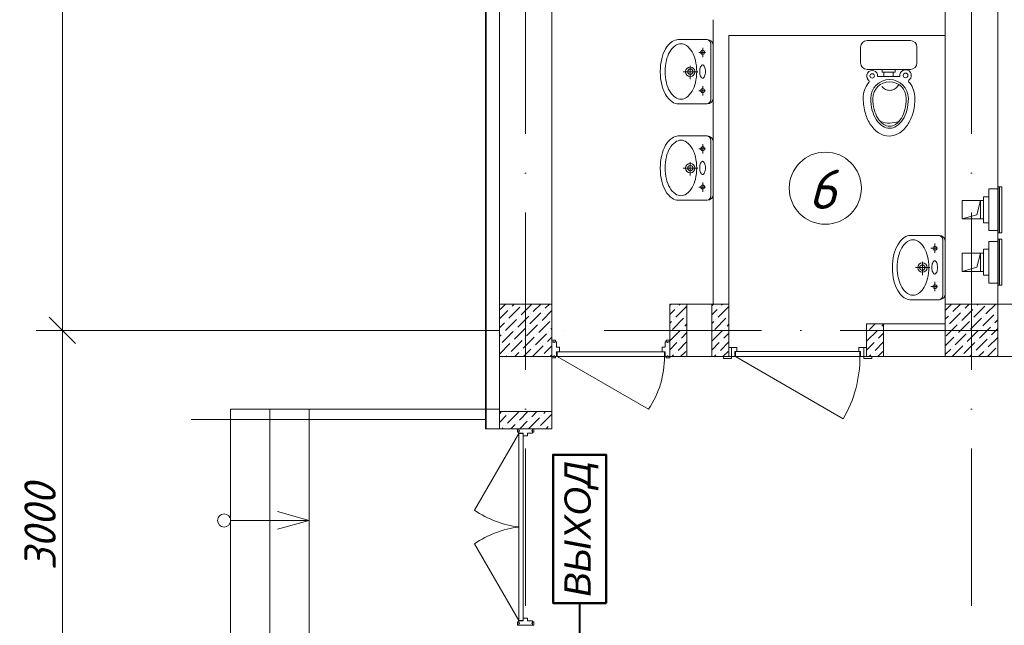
# Model space of a CAD drawing. Header units: millimetres. Extents: x 1114507 to 93926427, y 174473 to 817039.
# Tile 300 of 483: x 1792437 to 1799946, y 487051 to 491671. Entities that reach past the tile are written whole.
import ezdxf

# ---------------------------------------------------------------- set-up
doc = ezdxf.new("R2010")
doc.units = ezdxf.units.MM
doc.linetypes.add('ACAD_ISO10W100', pattern=[18, 12, -3, 0, -3])
doc.linetypes.add('ADSK_Скрыто', pattern=[6, 3, -3])
for name, color, linetype, lineweight in [('_Hidden_', 7, 'ADSK_Скрыто', 9), ('Doors', 86, 'Continuous', 13), ('expl', 234, 'Continuous', 13), ('Mechanical Equipment', 7, 'Continuous', 18), ('Пожарная сигнализация', 150, 'Continuous', 50), ('размеры', 12, 'Continuous', 15), ('Сантехника', 150, 'Continuous', 13)]:
    doc.layers.add(name, color=color, linetype=linetype, lineweight=lineweight)
doc.layers.add('kcd_tx', color=7, linetype='Continuous')
doc.layers.add('ventilatsiya', color=7, linetype='Continuous')
doc.styles.get("Standard").update_dxf_attribs({"font": 'isocpeui.ttf'})
doc.linetypes.add('FENCELINE1', pattern='A,6.35,-2.54,[133,ltypeshp.shx,S=2.54,R=0,X=-2.54,Y=0],-2.54,25.4', length=36.83)

# ---------------------------------------------------------------- blocks, each defined once
blk = doc.blocks.new('_Oblique')
at = {"color": 0, "linetype": 'ByBlock', "lineweight": -2}
blk.add_line((-0.5, -0.5), (0.5, 0.5), dxfattribs=at)
blk = doc.blocks.new('blok1qavmak')
at = {"color": 252, "lineweight": 0, "ltscale": 100}
for p, q in [((1491653.8, 782732.1), (1491653.8, 775375.1)), ((1491653.8, 775375.1), (1491760.8, 775375.1)), ((1491653.8, 775375.1), (1491760.8, 775375.1))]:
    blk.add_line(p, q, dxfattribs=at)
at = {"color": 32, "lineweight": 0, "ltscale": 100}
blk.add_line((1491660.8, 782725.1), (1491660.8, 775375.1), dxfattribs=at)
at = {"lineweight": 0, "ltscale": 100}
for p, q in [((1491760.8, 782625.1), (1491760.8, 775505.1)), ((1492160.8, 782225.1), (1492160.8, 775505.1)), ((1495160.8, 776325.1), (1495160.8, 782225.1)), ((1495560.8, 776325.1), (1495560.8, 782225.1)), ((1493390.8, 776325.1), (1493390.8, 778495.1)), ((1493510.8, 776325.1), (1493510.8, 778375.1)), ((1493510.8, 778375.1), (1495160.8, 778375.1)), ((1493510.8, 776325.1), (1493060.8, 776325.1)), ((1493060.8, 776325.1), (1493060.8, 775925.1)), ((1493510.8, 776325.1), (1493510.8, 775925.1)), ((1496360.8, 776325.1), (1495560.8, 776325.1)), ((1495160.8, 776175.1), (1494560.8, 776175.1)), ((1494560.8, 776175.1), (1494560.8, 775925.1)), ((1493510.8, 775925.1), (1493060.8, 775925.1)), ((1496360.8, 775925.1), (1494560.8, 775925.1)), ((1491760.8, 775375.1), (1492160.8, 775375.1))]:
    blk.add_line(p, q, dxfattribs=at)
at = {"color": 1, "linetype": 'ACAD_ISO10W100', "lineweight": 0, "ltscale": 100}
for p, q in [((1491960.8, 782425.1), (1491960.8, 766825.1)), ((1495360.8, 782425.1), (1495360.8, 766825.1)), ((1518960.8, 776125.1), (1491960.8, 776125.1))]:
    blk.add_line(p, q, dxfattribs=at)
at = {"linetype": 'Continuous', "lineweight": 0, "ltscale": 100}
for p, q in [((1491766.1, 776284.8), (1491806.4, 776325.1)), ((1491858.7, 776310), (1491873.8, 776325.1)), ((1491926, 776242.7), (1492008.5, 776325.1)), ((1491934.4, 776318.4), (1491934.4, 776318.4)), ((1492018.6, 776267.9), (1492075.8, 776325.1)), ((1492111.2, 776293.2), (1492143.2, 776325.1)), ((1493060.8, 776314.3, 0), (1493071.6, 776325.1, 0)), ((1493106.6, 776225.4, 0), (1493190.8, 776309.6, 0)), ((1493131.9, 776318, 0), (1493139, 776325.1, 0)), ((1493380.8, 776311.4, 0), (1493394.5, 776325.1, 0)), ((1493454.8, 776318, 0), (1493461.9, 776325.1, 0)), ((1495160.8, 776277), (1495208.9, 776325.1)), ((1495219.1, 776267.9), (1495276.3, 776325.1)), ((1495311.7, 776293.2), (1495343.7, 776325.1)), ((1495379.1, 776225.8), (1495463.3, 776310)), ((1495404.3, 776318.4), (1495411, 776325.1)), ((1495471.7, 776251.1), (1495545.7, 776325.1)), ((1491760.8, 776212.2), (1491825, 776276.3)), ((1491833.4, 776217.4), (1491917.6, 776301.6)), ((1491841.8, 776293.2), (1491841.8, 776293.2)), ((1491900.8, 776150.1), (1491985, 776234.2)), ((1491993.4, 776175.3), (1492077.6, 776259.5)), ((1492001.8, 776251.1), (1492001.8, 776251.1)), ((1492086, 776200.6), (1492160.8, 776275.4)), ((1492094.4, 776276.3), (1492094.4, 776276.3)), ((1493060.8, 776247, 0), (1493098.2, 776284.3, 0)), ((1493115, 776301.2, 0), (1493115, 776301.2, 0)), ((1493182.4, 776233.8, 0), (1493182.4, 776233.8, 0)), ((1493380.8, 776244.1, 0), (1493421.1, 776284.3, 0)), ((1493429.5, 776225.4, 0), (1493510.8, 776306.7, 0)), ((1493437.9, 776301.2, 0), (1493437.9, 776301.2, 0)), ((1493505.3, 776233.8, 0), (1493505.3, 776233.8, 0)), ((1495160.8, 776209.7), (1495185.4, 776234.2)), ((1495193.9, 776175.3), (1495278.1, 776259.5)), ((1495202.3, 776251.1), (1495202.3, 776251.1)), ((1495286.5, 776200.6), (1495370.7, 776284.8)), ((1495294.9, 776276.3), (1495294.9, 776276.3)), ((1495387.5, 776301.6), (1495387.5, 776301.6)), ((1495446.4, 776158.5), (1495530.6, 776242.7)), ((1495454.8, 776234.2), (1495454.8, 776234.2)), ((1495547.5, 776259.5), (1495547.5, 776259.5)), ((1491760.8, 776144.8), (1491799.7, 776183.7)), ((1491808.2, 776124.8), (1491892.3, 776209)), ((1491816.6, 776200.6), (1491816.6, 776200.6)), ((1491909.2, 776225.8), (1491909.2, 776225.8)), ((1491968.1, 776082.7), (1492052.3, 776166.9)), ((1491976.5, 776158.5), (1491976.5, 776158.5)), ((1492060.7, 776108), (1492144.9, 776192.2)), ((1492069.1, 776183.7), (1492069.1, 776183.7)), ((1493060.8, 776179.6, 0), (1493072.9, 776191.7, 0)), ((1493081.3, 776132.8, 0), (1493165.5, 776217, 0)), ((1493089.8, 776208.6, 0), (1493089.8, 776208.6, 0)), ((1493173.9, 776158, 0), (1493190.8, 776174.9, 0)), ((1493380.8, 776176.7, 0), (1493395.8, 776191.7, 0)), ((1493404.3, 776132.8, 0), (1493488.5, 776217, 0)), ((1493412.7, 776208.6, 0), (1493412.7, 776208.6, 0)), ((1493496.9, 776158, 0), (1493510.8, 776172, 0)), ((1494584.3, 776132.8, 0), (1494626.6, 776175.1, 0)), ((1494676.9, 776158, 0), (1494690.8, 776172, 0)), ((1495168.6, 776082.7), (1495252.8, 776166.9)), ((1495177, 776158.5), (1495177, 776158.5)), ((1495261.2, 776108), (1495345.4, 776192.2)), ((1495269.6, 776183.7), (1495269.6, 776183.7)), ((1495353.8, 776133.2), (1495438, 776217.4)), ((1495362.2, 776209), (1495362.2, 776209)), ((1495522.2, 776166.9), (1495522.2, 776166.9)), ((1495539, 776183.7), (1495560.8, 776205.5)), ((1491760.8, 776077.5), (1491774.5, 776091.1)), ((1491782.9, 776032.2), (1491867.1, 776116.4)), ((1491791.3, 776108), (1491791.3, 776108)), ((1491875.5, 776057.4), (1491959.7, 776141.6)), ((1491883.9, 776133.2), (1491883.9, 776133.2)), ((1492035.5, 776015.4), (1492119.7, 776099.5)), ((1492043.9, 776091.1), (1492043.9, 776091.1)), ((1492136.5, 776116.4), (1492136.5, 776116.4)), ((1492153.3, 776133.2), (1492160.8, 776140.7)), ((1493060.8, 776044.9, 0), (1493140.3, 776124.4, 0)), ((1493064.5, 776115.9, 0), (1493064.5, 776115.9, 0)), ((1493148.7, 776065.4, 0), (1493190.8, 776107.6, 0)), ((1493157.1, 776141.2, 0), (1493157.1, 776141.2, 0)), ((1493380.8, 776042, 0), (1493463.2, 776124.4, 0)), ((1493387.4, 776115.9, 0), (1493387.4, 776115.9, 0)), ((1493471.6, 776065.4, 0), (1493510.8, 776104.7, 0)), ((1493480, 776141.2, 0), (1493480, 776141.2, 0)), ((1494560.8, 776042, 0), (1494643.2, 776124.4, 0)), ((1494567.4, 776115.9, 0), (1494567.4, 776115.9, 0)), ((1494651.6, 776065.4, 0), (1494690.8, 776104.7, 0)), ((1494660, 776141.2, 0), (1494660, 776141.2, 0)), ((1495236, 776015.4), (1495320.1, 776099.5)), ((1495244.4, 776091.1), (1495244.4, 776091.1)), ((1495328.6, 776040.6), (1495412.8, 776124.8)), ((1495337, 776116.4), (1495337, 776116.4)), ((1495421.2, 776065.9), (1495505.4, 776150.1)), ((1495429.6, 776141.6), (1495429.6, 776141.6)), ((1495513.8, 776091.1), (1495560.8, 776138.2)), ((1491760.8, 775942.8), (1491841.8, 776023.8)), ((1491766.1, 776015.4), (1491766.1, 776015.4)), ((1491850.2, 775964.8), (1491934.4, 776049)), ((1491858.7, 776040.6), (1491858.7, 776040.6)), ((1491942.9, 775990.1), (1492027, 776074.3)), ((1491951.3, 776065.9), (1491951.3, 776065.9)), ((1492012.6, 775925.1), (1492094.4, 776006.9)), ((1492111.2, 776023.8), (1492111.2, 776023.8)), ((1492128.1, 776040.6), (1492160.8, 776073.4)), ((1493060.8, 775977.6, 0), (1493115, 776031.8, 0)), ((1493123.4, 775972.8, 0), (1493190.8, 776040.2, 0)), ((1493131.9, 776048.6, 0), (1493131.9, 776048.6, 0)), ((1493380.8, 775974.7, 0), (1493437.9, 776031.8, 0)), ((1493446.4, 775972.8, 0), (1493510.8, 776037.3, 0)), ((1493454.8, 776048.6, 0), (1493454.8, 776048.6, 0)), ((1494560.8, 775974.7, 0), (1494617.9, 776031.8, 0)), ((1494626.4, 775972.8, 0), (1494690.8, 776037.3, 0)), ((1494634.8, 776048.6, 0), (1494634.8, 776048.6, 0)), ((1495160.8, 776007.6), (1495227.5, 776074.3)), ((1495213.1, 775925.1), (1495294.9, 776006.9)), ((1495303.3, 775948), (1495387.5, 776032.2)), ((1495311.7, 776023.8), (1495311.7, 776023.8)), ((1495395.9, 775973.3), (1495480.1, 776057.4)), ((1495404.3, 776049), (1495404.3, 776049)), ((1495488.5, 775998.5), (1495560.8, 776070.8)), ((1495496.9, 776074.3), (1495496.9, 776074.3)), ((1491833.4, 775948), (1491833.4, 775948)), ((1491877.9, 775925.1), (1491909.2, 775956.4)), ((1491926, 775973.3), (1491926, 775973.3)), ((1491945.2, 775925.1), (1492001.8, 775981.7)), ((1492018.6, 775998.5), (1492018.6, 775998.5)), ((1492102.8, 775948), (1492160.8, 776006)), ((1492147.3, 775925.1), (1492160.8, 775938.7)), ((1493075.7, 775925.1, 0), (1493089.8, 775939.1, 0)), ((1493106.6, 775956, 0), (1493106.6, 775956, 0)), ((1493143.1, 775925.1, 0), (1493182.4, 775964.4, 0)), ((1493398.6, 775925.1, 0), (1493412.7, 775939.1, 0)), ((1493429.5, 775956, 0), (1493429.5, 775956, 0)), ((1493466, 775925.1, 0), (1493505.3, 775964.4, 0)), ((1494578.6, 775925.1, 0), (1494592.7, 775939.1, 0)), ((1494609.5, 775956, 0), (1494609.5, 775956, 0)), ((1494646, 775925.1, 0), (1494685.3, 775964.4, 0)), ((1495160.8, 775940.2), (1495202.3, 775981.7)), ((1495219.1, 775998.5), (1495219.1, 775998.5)), ((1495347.8, 775925.1), (1495362.2, 775939.6)), ((1495379.1, 775956.4), (1495379.1, 775956.4)), ((1495415.1, 775925.1), (1495454.8, 775964.8)), ((1495471.7, 775981.7), (1495471.7, 775981.7)), ((1495482.5, 775925.1), (1495547.5, 775990.1)), ((1495555.9, 775931.2), (1495560.8, 775936.1)), ((1491810.5, 775925.1), (1491816.6, 775931.2)), ((1492086, 775931.2), (1492086, 775931.2)), ((1495286.5, 775931.2), (1495286.5, 775931.2)), ((1491760.8, 775489.6, 0), (1491776.3, 775505.1, 0)), ((1491821.9, 775416, 0), (1491906.1, 775500.2, 0)), ((1491830.4, 775491.8, 0), (1491830.4, 775491.8, 0)), ((1491914.6, 775441.3, 0), (1491978.4, 775505.1, 0)), ((1492007.2, 775466.5, 0), (1492045.7, 775505.1, 0)), ((1492074.5, 775399.2, 0), (1492158.7, 775483.4, 0)), ((1492099.8, 775491.8, 0), (1492113.1, 775505.1, 0)), ((1491760.8, 775422.3, 0), (1491813.5, 775474.9, 0)), ((1491848.4, 775375.1, 0), (1491880.9, 775407.6, 0)), ((1491897.7, 775424.4, 0), (1491897.7, 775424.4, 0)), ((1491915.7, 775375.1, 0), (1491973.5, 775432.9, 0)), ((1491983.1, 775375.1, 0), (1492066.1, 775458.1, 0)), ((1491990.3, 775449.7, 0), (1491990.3, 775449.7, 0)), ((1492082.9, 775474.9, 0), (1492082.9, 775474.9, 0)), ((1492150.3, 775407.6, 0), (1492150.3, 775407.6, 0)), ((1491781, 775375.1, 0), (1491788.3, 775382.3, 0)), ((1491805.1, 775399.2, 0), (1491805.1, 775399.2, 0)), ((1492057.7, 775382.3, 0), (1492057.7, 775382.3, 0)), ((1492117.8, 775375.1, 0), (1492133.4, 775390.8, 0))]:
    blk.add_line(p, q, dxfattribs=at)
at = {"color": 0, "lineweight": 0}
for p, q in [((1491760.8, 775525.1), (1489710.8, 775525.1)), ((1489710.8, 775525.1), (1489710.8, 773725.1)), ((1490010.8, 775525.1), (1490010.8, 773725.1)), ((1490310.8, 775525.1), (1490310.8, 773725.1))]:
    blk.add_line(p, q, dxfattribs=at)
at = {"color": 204, "linetype": 'FENCELINE1', "lineweight": 0, "ltscale": 20}
blk.add_line((1489410.8, 775445.1), (1491653.8, 775445.1), dxfattribs=at)
at = {"lineweight": 0, "ltscale": 60}
blk.add_line((1491908.8, 774587.8), (1491908.8, 774662.4), dxfattribs=at)
blk.add_line((1491908.8, 774587.8), (1491908.8, 774662.4), dxfattribs=at)
at = {"layer": '_Hidden_', "color": 5, "lineweight": 0}
for p, q in [((1495564.2, 777219.1), (1495564.7, 777219.1)), ((1495493.8, 777203.9), (1495493.8, 777203.5)), ((1495493.8, 777203.5), (1495493.8, 777203.9)), ((1495517.8, 777203.5), (1495517.8, 777203.9)), ((1495517.8, 777203.9), (1495517.8, 777203.5)), ((1495560.8, 777203.5), (1495560.8, 777203.9)), ((1495560.8, 777203.9), (1495560.8, 777203.5)), ((1495493.8, 776886.2), (1495493.8, 776885.9)), ((1495493.8, 776885.9), (1495493.8, 776886.2)), ((1495517.8, 776885.9), (1495517.8, 776886.2)), ((1495517.8, 776886.2), (1495517.8, 776885.9)), ((1495560.8, 776886.2), (1495560.8, 776885.9)), ((1495560.8, 776885.9), (1495560.8, 776886.2)), ((1495564.7, 776870.2), (1495564.2, 776870.2)), ((1495493.8, 776804.3), (1495493.8, 776804)), ((1495493.8, 776804), (1495493.8, 776804.3)), ((1495517.8, 776804), (1495517.8, 776804.3)), ((1495517.8, 776804.3), (1495517.8, 776804)), ((1495560.8, 776804), (1495560.8, 776804.3)), ((1495560.8, 776804.3), (1495560.8, 776804)), ((1495564.2, 776819.6), (1495564.7, 776819.6)), ((1495493.8, 776486.7), (1495493.8, 776486.3)), ((1495493.8, 776486.3), (1495493.8, 776486.7)), ((1495517.8, 776486.3), (1495517.8, 776486.7)), ((1495517.8, 776486.7), (1495517.8, 776486.3)), ((1495560.8, 776486.7), (1495560.8, 776486.3)), ((1495560.8, 776486.3), (1495560.8, 776486.7)), ((1495564.7, 776470.7), (1495564.2, 776470.7))]:
    blk.add_line(p, q, dxfattribs=at)
at = {"layer": 'Doors', "lineweight": 0}
for p, q in [((1492160.8, 776049.3), (1492189.1, 776049.3)), ((1492160.8, 776038.5), (1492160.8, 776049.3)), ((1492160.8, 775926), (1492160.8, 776038.5)), ((1492160.8, 776038.5), (1492176.4, 776038.5)), ((1492160.8, 776038.5), (1492176.4, 776038.5)), ((1492160.8, 776038.5), (1492160.8, 776038.5)), ((1492176.4, 776038.5), (1492176.4, 776033.5)), ((1492176.4, 776033.5), (1492180.8, 776033.5)), ((1492180.8, 776038.5), (1492196.8, 776038.5)), ((1492180.8, 776038.5), (1492180.8, 776033.5)), ((1492189.1, 776038.5), (1492189.1, 776049.3)), ((1492196.8, 775998), (1492196.8, 776038.5)), ((1493024.8, 775998), (1493024.8, 776038.5)), ((1493040.9, 776038.5), (1493024.8, 776038.5)), ((1493032.6, 776038.5), (1493032.6, 776049.3)), ((1493060.8, 776049.3), (1493032.6, 776049.3)), ((1493040.9, 776038.5), (1493040.9, 776033.5)), ((1493045.3, 776033.5), (1493040.9, 776033.5)), ((1493045.3, 776038.5), (1493045.3, 776033.5)), ((1493060.8, 776038.5), (1493045.3, 776038.5)), ((1493060.8, 776038.5), (1493045.3, 776038.5)), ((1493060.8, 776038.5), (1493060.8, 776049.3)), ((1493060.8, 775926), (1493060.8, 776038.5)), ((1493060.8, 776038.5), (1493060.8, 776038.5)), ((1492196.8, 775998), (1492219.5, 775998)), ((1492196.8, 775962), (1493002.2, 775962)), ((1492196.8, 775926), (1492196.8, 775962)), ((1492201.2, 775926), (1492201.2, 775962)), ((1492219.5, 775962), (1492219.5, 775998)), ((1493002.2, 775962), (1493002.2, 775998)), ((1493024.8, 775998), (1493002.2, 775998)), ((1493002.2, 775962), (1493024.8, 775962)), ((1493020.5, 775926), (1493020.5, 775962)), ((1493024.8, 775926), (1493024.8, 775962)), ((1492160.8, 775926), (1492176.4, 775926)), ((1492160.8, 775926), (1492160.8, 775926)), ((1492160.8, 775926), (1492160.8, 775915.2)), ((1492160.8, 775915.2), (1492189.1, 775915.2)), ((1492176.4, 775930.9), (1492180.8, 775930.9)), ((1492176.4, 775926), (1492176.4, 775930.9)), ((1492180.8, 775926), (1492180.8, 775930.9)), ((1492180.8, 775926), (1492196.8, 775926)), ((1492189.1, 775926), (1492189.1, 775915.2)), ((1492201.2, 775926), (1492899.1, 775523)), ((1492201.2, 775926), (1493020.5, 775926)), ((1493040.9, 775926), (1493024.8, 775926)), ((1493032.6, 775926), (1493032.6, 775915.2)), ((1493060.8, 775915.2), (1493032.6, 775915.2)), ((1493040.9, 775926), (1493040.9, 775930.9)), ((1493045.3, 775930.9), (1493040.9, 775930.9)), ((1493045.3, 775926), (1493045.3, 775930.9)), ((1493060.8, 775926), (1493045.3, 775926)), ((1493060.8, 775926), (1493060.8, 775926)), ((1493060.8, 775926), (1493060.8, 775915.2)), ((1493560.8, 775925.1), (1494383.6, 775450.1)), ((1491908.8, 775337.8), (1491571.1, 774752.9)), ((1491908.8, 775337.8), (1491571.1, 774752.9)), ((1491898.8, 775375.1), (1491898.8, 775348.9)), ((1491908.8, 775375.1), (1491898.8, 775375.1)), ((1491898.8, 775375.1), (1491898.8, 775348.9)), ((1491908.8, 775375.1), (1491898.8, 775375.1)), ((1491908.8, 775348.9), (1491898.8, 775348.9)), ((1491908.8, 775348.9), (1491898.8, 775348.9)), ((1491908.8, 775375.1), (1492012.9, 775375.1)), ((1491908.8, 775375.1), (1491908.8, 775360.7)), ((1491908.8, 775375.1), (1491908.8, 775375.1)), ((1491908.8, 775375.1), (1492012.9, 775375.1)), ((1491908.8, 775375.1), (1491908.8, 775360.7)), ((1491908.8, 775375.1), (1491908.8, 775375.1)), ((1491908.8, 775360.7), (1491913.4, 775360.7)), ((1491908.8, 775360.7), (1491913.4, 775360.7)), ((1491908.8, 775356.7), (1491908.8, 775341.8)), ((1491908.8, 775356.7), (1491913.4, 775356.7)), ((1491908.8, 775356.7), (1491908.8, 775341.8)), ((1491908.8, 775356.7), (1491913.4, 775356.7)), ((1491908.8, 775341.8), (1491942.1, 775341.8)), ((1491908.8, 775341.8), (1491942.1, 775341.8)), ((1491908.8, 775337.8), (1491908.8, 774662.4)), ((1491908.8, 775337.8), (1491942.1, 775337.8)), ((1491908.8, 775337.8), (1491908.8, 774662.4)), ((1491908.8, 775337.8), (1491942.1, 775337.8)), ((1491913.4, 775360.7), (1491913.4, 775356.7)), ((1491913.4, 775360.7), (1491913.4, 775356.7)), ((1491942.1, 775341.8), (1491942.1, 773929.4)), ((1491942.1, 775341.8), (1491942.1, 773929.4)), ((1491975.4, 775341.8), (1491975.4, 775320.8)), ((1491975.4, 775341.8), (1492012.9, 775341.8)), ((1491975.4, 775341.8), (1491975.4, 775320.8)), ((1491975.4, 775341.8), (1492012.9, 775341.8)), ((1492012.9, 775360.7), (1492008.3, 775360.7)), ((1492008.3, 775360.7), (1492008.3, 775356.7)), ((1492012.9, 775360.7), (1492008.3, 775360.7)), ((1492008.3, 775360.7), (1492008.3, 775356.7)), ((1492012.9, 775356.7), (1492008.3, 775356.7)), ((1492012.9, 775356.7), (1492008.3, 775356.7)), ((1492012.9, 775375.1), (1492012.9, 775360.7)), ((1492012.9, 775375.1), (1492012.9, 775360.7)), ((1492012.9, 775375.1), (1492012.9, 775375.1)), ((1492012.9, 775375.1), (1492022.9, 775375.1)), ((1492012.9, 775375.1), (1492012.9, 775360.7)), ((1492012.9, 775375.1), (1492012.9, 775360.7)), ((1492012.9, 775375.1), (1492012.9, 775375.1)), ((1492012.9, 775375.1), (1492022.9, 775375.1)), ((1492012.9, 775356.7), (1492012.9, 775341.8)), ((1492012.9, 775356.7), (1492012.9, 775341.8)), ((1492012.9, 775348.9), (1492022.9, 775348.9)), ((1492012.9, 775348.9), (1492022.9, 775348.9)), ((1492022.9, 775375.1), (1492022.9, 775348.9)), ((1492022.9, 775375.1), (1492022.9, 775348.9)), ((1491942.1, 775320.8), (1491975.4, 775320.8)), ((1491942.1, 775320.8), (1491975.4, 775320.8)), ((1491908.8, 773912.4), (1491908.8, 774587.8)), ((1491908.8, 773912.4), (1491908.8, 774587.8)), ((1491942.1, 773908.4), (1491942.1, 774587.8)), ((1491942.1, 773908.4), (1491942.1, 774587.8)), ((1491908.8, 773912.4), (1491571.1, 774497.3)), ((1491908.8, 773912.4), (1491571.1, 774497.3)), ((1491908.8, 773912.4), (1491942.1, 773912.4)), ((1491908.8, 773912.4), (1491942.1, 773912.4)), ((1491908.8, 773908.4), (1491942.1, 773908.4)), ((1491908.8, 773893.6), (1491908.8, 773908.4)), ((1491908.8, 773908.4), (1491942.1, 773908.4)), ((1491908.8, 773893.6), (1491908.8, 773908.4)), ((1491942.1, 773929.4), (1491975.4, 773929.4)), ((1491942.1, 773929.4), (1491975.4, 773929.4)), ((1491975.4, 773908.4), (1491975.4, 773929.4)), ((1491975.4, 773908.4), (1491975.4, 773929.4)), ((1491975.4, 773908.4), (1492012.9, 773908.4)), ((1491975.4, 773908.4), (1492012.9, 773908.4)), ((1492012.9, 773893.6), (1492012.9, 773908.4)), ((1492012.9, 773893.6), (1492012.9, 773908.4)), ((1491898.8, 773875.1), (1491898.8, 773901.3)), ((1491908.8, 773901.3), (1491898.8, 773901.3)), ((1491898.8, 773875.1), (1491898.8, 773901.3)), ((1491908.8, 773901.3), (1491898.8, 773901.3)), ((1491908.8, 773875.1), (1491898.8, 773875.1)), ((1491908.8, 773875.1), (1491898.8, 773875.1)), ((1491908.8, 773893.6), (1491913.4, 773893.6)), ((1491908.8, 773893.6), (1491913.4, 773893.6)), ((1491908.8, 773875.1), (1491908.8, 773889.5)), ((1491908.8, 773889.5), (1491913.4, 773889.5)), ((1491908.8, 773875.1), (1491908.8, 773889.5)), ((1491908.8, 773889.5), (1491913.4, 773889.5)), ((1491908.8, 773875.1), (1492012.9, 773875.1)), ((1491908.8, 773875.1), (1491908.8, 773875.1)), ((1491908.8, 773875.1), (1492012.9, 773875.1)), ((1491908.8, 773875.1), (1491908.8, 773875.1)), ((1491913.4, 773889.5), (1491913.4, 773893.6)), ((1491913.4, 773889.5), (1491913.4, 773893.6)), ((1492012.9, 773893.6), (1492008.3, 773893.6)), ((1492008.3, 773889.5), (1492008.3, 773893.6)), ((1492012.9, 773893.6), (1492008.3, 773893.6)), ((1492008.3, 773889.5), (1492008.3, 773893.6)), ((1492012.9, 773889.5), (1492008.3, 773889.5)), ((1492012.9, 773889.5), (1492008.3, 773889.5)), ((1492012.9, 773901.3), (1492022.9, 773901.3)), ((1492012.9, 773901.3), (1492022.9, 773901.3)), ((1492012.9, 773875.1), (1492012.9, 773889.5)), ((1492012.9, 773875.1), (1492012.9, 773889.5)), ((1492012.9, 773875.1), (1492012.9, 773889.5)), ((1492012.9, 773875.1), (1492012.9, 773889.5)), ((1492012.9, 773875.1), (1492012.9, 773875.1)), ((1492012.9, 773875.1), (1492022.9, 773875.1)), ((1492012.9, 773875.1), (1492012.9, 773875.1)), ((1492012.9, 773875.1), (1492022.9, 773875.1)), ((1492022.9, 773875.1), (1492022.9, 773901.3)), ((1492022.9, 773875.1), (1492022.9, 773901.3))]:
    blk.add_line(p, q, dxfattribs=at)
for points in [[(1493510.8, 775995.1), (1493530.8, 775995.1), (1493530.8, 775925.1), (1493510.8, 775925.1)], [(1493570.8, 775965.1), (1493570.8, 775995.1), (1493530.8, 775995.1), (1493530.8, 775925.1), (1493555.8, 775925.1), (1493555.8, 775965.1)], [(1494510.8, 775965.1), (1493560.8, 775965.1), (1493560.8, 775925.1), (1494510.8, 775925.1)], [(1494500.8, 775965.1), (1494500.8, 775995.1), (1494540.8, 775995.1), (1494540.8, 775925.1), (1494515.8, 775925.1), (1494515.8, 775965.1)], [(1494560.8, 775995.1), (1494540.8, 775995.1), (1494540.8, 775925.1), (1494560.8, 775925.1)], [(1493530.8, 775925.1), (1493470.8, 775925.1), (1493470.8, 775910.1), (1493530.8, 775910.1)], [(1494600.8, 775925.1), (1494540.8, 775925.1), (1494540.8, 775910.1), (1494600.8, 775910.1)]]:
    blk.add_lwpolyline(points, close=True, dxfattribs=at)
for centre, radius, start in [((1492291.2, 775926), 729.4, 326.46276), ((1493560.8, 775925.1), 950, 330)]:
    blk.add_arc(centre, radius, start, 0, dxfattribs=at)
at = {"layer": 'Doors', "lineweight": 0, "extrusion": (0, 0, -1)}
blk.add_ellipse((1491842.3, 774959.4), major_axis=(-459.6, 173.9), ratio=0.632541, start_param=4.336202, end_param=5.088576, dxfattribs=at)
blk.add_ellipse((1491842.3, 774959.4), major_axis=(-459.6, 173.9), ratio=0.632541, start_param=4.336202, end_param=5.088576, dxfattribs=at)
at = {"layer": 'Doors', "lineweight": 0}
blk.add_ellipse((1491842.3, 774290.8), major_axis=(-459.6, -173.9), ratio=0.632541, start_param=4.336202, end_param=5.088576, dxfattribs=at)
blk.add_ellipse((1491842.3, 774290.8), major_axis=(-459.6, -173.9), ratio=0.632541, start_param=4.336202, end_param=5.088576, dxfattribs=at)
at = {"layer": 'expl', "lineweight": 0}
for p, q in [((1490310.8, 774675.1), (1490067.8, 774742.3)), ((1489711.7, 774675.1), (1490310.8, 774675.1)), ((1490310.8, 774675.1), (1490067.8, 774607.9))]:
    blk.add_line(p, q, dxfattribs=at)
blk.add_circle((1489661.7, 774675.1), 50, dxfattribs=at)
at = {"layer": 'kcd_tx', "color": 152, "lineweight": 0, "ltscale": 100}
for p, q in [((1488428.2, 782625.1), (1488428.2, 775925.1)), ((1488428.2, 776325.1), (1488428.2, 772925.1)), ((1491760.8, 776125.1), (1488228.2, 776125.1)), ((1491760.8, 776125.1), (1488228.2, 776125.1))]:
    blk.add_line(p, q, dxfattribs=at)
at = {"layer": 'Mechanical Equipment', "color": 5, "lineweight": 0}
for p, q in [((1495563.9, 777219.1), (1495563.9, 776870.2)), ((1495564.2, 777219.1), (1495564.2, 776870.2)), ((1495564.2, 777219.1), (1495573.9, 777219.1)), ((1495573.9, 777219.1), (1495583.3, 777219.1)), ((1495573.9, 777219.1), (1495573.9, 776870.2)), ((1495583.3, 777219.1), (1495592.9, 777219.1)), ((1495592.9, 776870.2), (1495592.9, 777219.1)), ((1495493.8, 777144.9), (1495452.6, 777144.9)), ((1495452.6, 776944.9), (1495452.6, 777144.9)), ((1495517.8, 777203.9), (1495493.8, 777203.9)), ((1495493.8, 777203.9), (1495493.8, 777203.5)), ((1495493.8, 777193.9), (1495493.8, 777203.9)), ((1495493.8, 776895.9), (1495493.8, 777193.9)), ((1495560.8, 777203.9), (1495517.8, 777203.9)), ((1495517.8, 777203.5), (1495517.8, 777203.9)), ((1495517.8, 777203.9), (1495517.8, 777203.5)), ((1495560.8, 777203.5), (1495560.8, 777203.9)), ((1495560.8, 777203.9), (1495560.8, 777193.9)), ((1495560.8, 777193.9), (1495560.8, 776895.9)), ((1495452.6, 776944.9), (1495493.8, 776944.9)), ((1495493.8, 776885.9), (1495493.8, 776895.9)), ((1495493.8, 776886.2), (1495493.8, 776885.9)), ((1495493.8, 776885.9), (1495517.8, 776885.9)), ((1495517.8, 776885.9), (1495517.8, 776886.2)), ((1495517.8, 776886.2), (1495517.8, 776885.9)), ((1495517.8, 776885.9), (1495560.8, 776885.9)), ((1495560.8, 776895.9), (1495560.8, 776885.9)), ((1495560.8, 776885.9), (1495560.8, 776886.2)), ((1495573.9, 776870.2), (1495564.2, 776870.2)), ((1495583.3, 776870.2), (1495573.9, 776870.2)), ((1495592.9, 776870.2), (1495583.3, 776870.2)), ((1495517.8, 776804.3), (1495493.8, 776804.3)), ((1495493.8, 776804.3), (1495493.8, 776804)), ((1495493.8, 776794.3), (1495493.8, 776804.3)), ((1495493.8, 776496.3), (1495493.8, 776794.3)), ((1495560.8, 776804.3), (1495517.8, 776804.3)), ((1495517.8, 776804), (1495517.8, 776804.3)), ((1495517.8, 776804.3), (1495517.8, 776804)), ((1495560.8, 776804), (1495560.8, 776804.3)), ((1495560.8, 776804.3), (1495560.8, 776794.3)), ((1495560.8, 776794.3), (1495560.8, 776496.3)), ((1495563.9, 776819.6), (1495563.9, 776470.7)), ((1495564.2, 776819.6), (1495564.2, 776470.7)), ((1495564.2, 776819.6), (1495573.9, 776819.6)), ((1495573.9, 776819.6), (1495583.3, 776819.6)), ((1495573.9, 776819.6), (1495573.9, 776470.7)), ((1495583.3, 776819.6), (1495592.9, 776819.6)), ((1495592.9, 776470.7), (1495592.9, 776819.6)), ((1495493.8, 776745.3), (1495452.6, 776745.3)), ((1495452.6, 776545.3), (1495452.6, 776745.3)), ((1495452.6, 776545.3), (1495493.8, 776545.3)), ((1495493.8, 776486.3), (1495493.8, 776496.3)), ((1495493.8, 776486.7), (1495493.8, 776486.3)), ((1495493.8, 776486.3), (1495517.8, 776486.3)), ((1495517.8, 776486.3), (1495517.8, 776486.7)), ((1495517.8, 776486.7), (1495517.8, 776486.3)), ((1495517.8, 776486.3), (1495560.8, 776486.3)), ((1495560.8, 776496.3), (1495560.8, 776486.3)), ((1495560.8, 776486.3), (1495560.8, 776486.7)), ((1495573.9, 776470.7), (1495564.2, 776470.7)), ((1495583.3, 776470.7), (1495573.9, 776470.7)), ((1495592.9, 776470.7), (1495583.3, 776470.7))]:
    blk.add_line(p, q, dxfattribs=at)
at = {"layer": 'ventilatsiya', "lineweight": 0, "ltscale": 100}
for p, q in [((1495430.8, 777114.9), (1495290.8, 777114.9)), ((1495290.8, 777114.9), (1495290.8, 776974.9)), ((1495385.5, 777114.9), (1495452.6, 777114.9)), ((1495430.8, 777114.9), (1495401.7, 777006.5)), ((1495430.8, 776974.9), (1495430.8, 777114.9)), ((1495401.7, 777006.5), (1495290.8, 776974.9)), ((1495290.8, 776974.9), (1495430.8, 776974.9)), ((1495385.5, 776974.9), (1495452.6, 776974.9)), ((1495430.8, 776715.3), (1495290.8, 776715.3)), ((1495290.8, 776715.3), (1495290.8, 776575.3)), ((1495385.5, 776715.3), (1495452.6, 776715.3)), ((1495430.8, 776715.3), (1495401.7, 776607)), ((1495430.8, 776575.3), (1495430.8, 776715.3)), ((1495401.7, 776607), (1495290.8, 776575.3)), ((1495290.8, 776575.3), (1495430.8, 776575.3)), ((1495385.5, 776575.3), (1495452.6, 776575.3))]:
    blk.add_line(p, q, dxfattribs=at)
at = {"layer": 'размеры', "lineweight": 0, "ltscale": 5}
for p, q in [((1492160.8, 776325.1), (1491760.8, 776325.1)), ((1491760.8, 776325.1), (1491760.8, 775925.1)), ((1492160.8, 775925.1), (1492160.8, 776325.1)), ((1493190.8, 776325.1), (1493060.8, 776325.1)), ((1493060.8, 776325.1), (1493060.8, 775925.1)), ((1493190.8, 775925.1), (1493190.8, 776325.1)), ((1493510.8, 776325.1), (1493380.8, 776325.1)), ((1493380.8, 776325.1), (1493380.8, 775925.1)), ((1493510.8, 775925.1), (1493510.8, 776325.1)), ((1495560.8, 776325.1), (1495160.8, 776325.1)), ((1495160.8, 776325.1), (1495160.8, 775925.1)), ((1495560.8, 775925.1), (1495560.8, 776325.1)), ((1494690.8, 776175.1), (1494560.8, 776175.1)), ((1494560.8, 776175.1), (1494560.8, 775925.1)), ((1494690.8, 775925.1), (1494690.8, 776175.1)), ((1491760.8, 775925.1), (1492160.8, 775925.1)), ((1493060.8, 775925.1), (1493190.8, 775925.1)), ((1493380.8, 775925.1), (1493510.8, 775925.1)), ((1494560.8, 775925.1), (1494690.8, 775925.1)), ((1495160.8, 775925.1), (1495560.8, 775925.1)), ((1491760.8, 775375.1), (1491760.8, 775505.1)), ((1491760.8, 775505.1), (1492160.8, 775505.1)), ((1492160.8, 775505.1), (1492160.8, 775375.1)), ((1492160.8, 775375.1), (1491760.8, 775375.1))]:
    blk.add_line(p, q, dxfattribs=at)
at = {"layer": 'Сантехника', "lineweight": 0}
for p, q in [((1493120.6, 778343.3), (1493345.9, 778343.3)), ((1493311.8, 778281.2), (1493311.8, 778210)), ((1493372.9, 778313.7), (1493372.9, 778098.1)), ((1493390.8, 778298.4), (1493390.8, 778098.1)), ((1493332.3, 778245.6), (1493281.1, 778245.6)), ((1493216.9, 778142.6), (1493216.9, 778041.5)), ((1493273.4, 778098.1), (1493163.1, 778098.1)), ((1493372.9, 777882.6), (1493372.9, 778098.1)), ((1493390.8, 778098.1), (1493390.8, 777897.9)), ((1493311.8, 777989), (1493311.8, 777917.8)), ((1493332.3, 777953.4), (1493281.1, 777953.4)), ((1493345.9, 777852.9), (1493120.6, 777852.9)), ((1493120.6, 777607.9), (1493345.9, 777607.9)), ((1493332.3, 777510.2), (1493281.1, 777510.2)), ((1493311.8, 777545.8), (1493311.8, 777474.6)), ((1493372.9, 777578.2), (1493372.9, 777362.7)), ((1493390.8, 777562.9), (1493390.8, 777362.7)), ((1493273.4, 777362.7), (1493163.1, 777362.7)), ((1493216.9, 777407.2), (1493216.9, 777306)), ((1493372.9, 777147.1), (1493372.9, 777362.7)), ((1493390.8, 777362.7), (1493390.8, 777162.4)), ((1493332.3, 777218), (1493281.1, 777218)), ((1493311.8, 777253.6), (1493311.8, 777182.4)), ((1493345.9, 777117.5), (1493120.6, 777117.5)), ((1494890.6, 776849), (1495115.9, 776849)), ((1495081.8, 776786.9), (1495081.8, 776715.7)), ((1495142.9, 776819.3), (1495142.9, 776603.8)), ((1495160.8, 776804), (1495160.8, 776603.8)), ((1495102.3, 776751.3), (1495051.1, 776751.3)), ((1494986.9, 776648.3), (1494986.9, 776547.1)), ((1495043.4, 776603.8), (1494933.1, 776603.8)), ((1495142.9, 776388.2), (1495142.9, 776603.8)), ((1495160.8, 776603.8), (1495160.8, 776403.5)), ((1495102.3, 776459.1), (1495051.1, 776459.1)), ((1495081.8, 776494.7), (1495081.8, 776423.5)), ((1495115.9, 776358.6), (1494890.6, 776358.6))]:
    blk.add_line(p, q, dxfattribs=at)
at = {"layer": 'Сантехника', "lineweight": 0, "ltscale": 5}
for p, q in [((1494895.2, 778335.7), (1494565.2, 778335.7)), ((1494895.2, 778335.7), (1494565.2, 778335.7)), ((1494515.2, 778285.7), (1494515.2, 778165.7)), ((1494515.2, 778285.7), (1494515.2, 778165.7)), ((1494945.2, 778165.7), (1494945.2, 778285.7)), ((1494945.2, 778165.7), (1494945.2, 778285.7)), ((1494565.2, 778115.7), (1494895.2, 778115.7)), ((1494565.2, 778115.7), (1494895.2, 778115.7)), ((1494680.4, 778115.7), (1494680.4, 778095)), ((1494780, 778115.7), (1494680.4, 778115.7)), ((1494680.4, 778115.7), (1494680.4, 778095)), ((1494780, 778115.7), (1494680.4, 778115.7)), ((1494780, 778095), (1494780, 778115.7)), ((1494780, 778095), (1494780, 778115.7)), ((1494692.6, 778062.7), (1494645.5, 778062.7)), ((1494692.6, 778062.7), (1494645.5, 778062.7)), ((1494680.4, 778095), (1494692.6, 778095)), ((1494680.4, 778095), (1494692.6, 778095)), ((1494692.6, 778095), (1494692.6, 778062.7)), ((1494692.6, 778095), (1494764.3, 778095)), ((1494692.6, 778095), (1494692.6, 778062.7)), ((1494692.6, 778095), (1494764.3, 778095)), ((1494764.3, 778062.7), (1494692.6, 778062.7)), ((1494764.3, 778062.7), (1494692.6, 778062.7)), ((1494764.3, 778095), (1494780, 778095)), ((1494764.3, 778060.6), (1494764.3, 778095)), ((1494764.3, 778095), (1494780, 778095)), ((1494764.3, 778060.6), (1494764.3, 778095)), ((1494815.4, 778062.7), (1494764.3, 778062.7)), ((1494815.4, 778062.7), (1494764.3, 778062.7))]:
    blk.add_line(p, q, dxfattribs=at)
at = {"layer": 'Сантехника', "lineweight": 0}
for centre, radius in [((1493311.8, 778245.6), 15.4), ((1493216.9, 778098.1), 35.9), ((1493216.9, 778098.1), 20.1), ((1493311.8, 777953.4), 15.4), ((1493311.8, 777510.2), 15.4), ((1493216.9, 777362.7), 35.9), ((1493216.9, 777362.7), 20.1), ((1493311.8, 777218), 15.4), ((1495081.8, 776751.3), 15.4), ((1494986.9, 776603.8), 35.9), ((1494986.9, 776603.8), 20.1), ((1495081.8, 776459.1), 15.4)]:
    blk.add_circle(centre, radius, dxfattribs=at)
at = {"layer": 'Сантехника', "lineweight": 0, "ltscale": 5}
for centre, radius in [((1494603.9, 778066), 16.8), ((1494603.9, 778066), 16.8), ((1494858.5, 778069.7), 17.7), ((1494858.5, 778069.7), 17.7)]:
    blk.add_circle(centre, radius, dxfattribs=at)
at = {"layer": 'Сантехника', "lineweight": 0}
for centre, radius, start, end in [((1493126.6, 778261.3), 82.2, 90, 126.02779), ((1493126.6, 778261.3), 82.2, 85.88044, 90), ((1493339.7, 778310.1), 33.3, 0, 90), ((1493345.9, 778298.4), 45, 0, 90), ((1493272.2, 778133.3), 280.6, 150.33698, 166.7261), ((1493182.5, 778184.3), 177.4, 126.02779, 150.33698), ((1493193.7, 778173), 154, 126.02779, 150.33698), ((1493145.1, 778239.8), 71.4, 90, 126.02779), ((1493145.1, 778239.8), 71.4, 53.97221, 90), ((1493096.5, 778173), 154, 29.66302, 53.97221), ((1493414.4, 778099.7), 426.7, 166.7261, 180), ((1493395, 778099.5), 370.4, 166.7261, 180), ((1493271.5, 778128.7), 243.6, 150.33698, 166.7261), ((1493018.7, 778128.7), 243.6, 13.2739, 29.66302), ((1492895.3, 778099.5), 370.4, 0, 13.2739), ((1493405.8, 778099.5), 117, 169.87605, 180), ((1493358.5, 778108), 69, 156.68018, 169.87605), ((1493328.8, 778120.8), 36.7, 133.85702, 156.68018), ((1493310.5, 778139.8), 10.3, 90, 133.85702), ((1493310.5, 778139.8), 10.3, 46.14298, 90), ((1493292.3, 778120.8), 36.7, 23.31982, 46.14298), ((1493262.6, 778108), 69, 10.12395, 23.31982), ((1493215.3, 778099.5), 117, 0, 10.12395), ((1493414.4, 778099.7), 426.7, 180, 180.21449), ((1493414.4, 778096.5), 426.7, 179.78551, 180), ((1493414.4, 778096.5), 426.7, 180, 193.2739), ((1493395, 778099.5), 370.4, 180, 193.2739), ((1492895.3, 778099.5), 370.4, 346.7261, 0), ((1493405.8, 778099.5), 117, 180, 190.12395), ((1493358.5, 778091.1), 69, 190.12395, 203.31982), ((1493328.8, 778078.3), 36.7, 203.31982, 226.14298), ((1493310.5, 778059.3), 10.3, 226.14298, 270), ((1493310.5, 778059.3), 10.3, 270, 313.85702), ((1493292.3, 778078.3), 36.7, 313.85702, 336.68018), ((1493262.6, 778091.1), 69, 336.68018, 349.87605), ((1493215.3, 778099.5), 117, 349.87605, 0), ((1493272.2, 778063), 280.6, 193.2739, 209.66302), ((1493271.5, 778070.4), 243.6, 193.2739, 209.66302), ((1493018.7, 778070.4), 243.6, 330.33698, 346.7261), ((1493182.5, 778011.9), 177.4, 209.66302, 233.97221), ((1493193.7, 778026.1), 154, 209.66302, 233.97221), ((1493145.1, 777959.3), 71.4, 233.97221, 270), ((1493145.1, 777959.3), 71.4, 270, 306.02779), ((1493096.5, 778026.1), 154, 306.02779, 330.33698), ((1493339.7, 777886.2), 33.3, 270, 0), ((1493345.9, 777897.9), 45, 270, 0), ((1493126.6, 777935), 82.2, 233.97221, 270), ((1493126.6, 777935), 82.2, 270, 274.11956), ((1494845.2, 777863.7), 305.2, 195.84662, 214.4219), ((1494776.3, 777816.5), 221.7, 214.4219, 238.84923), ((1493182.5, 777448.9), 177.4, 126.02779, 150.33698), ((1493126.6, 777525.9), 82.2, 90, 126.02779), ((1493126.6, 777525.9), 82.2, 85.88044, 90), ((1493339.7, 777574.7), 33.3, 0, 90), ((1493345.9, 777562.9), 45, 0, 90), ((1493272.2, 777397.8), 280.6, 150.33698, 166.7261), ((1493271.5, 777393.2), 243.6, 150.33698, 166.7261), ((1493193.7, 777437.5), 154, 126.02779, 150.33698), ((1493145.1, 777504.3), 71.4, 90, 126.02779), ((1493145.1, 777504.3), 71.4, 53.97221, 90), ((1493096.5, 777437.5), 154, 29.66302, 53.97221), ((1493018.7, 777393.2), 243.6, 13.2739, 29.66302), ((1493414.4, 777364.3), 426.7, 166.7261, 180), ((1493395, 777364.1), 370.4, 166.7261, 180), ((1492895.3, 777364.1), 370.4, 0, 13.2739), ((1493414.4, 777364.3), 426.7, 180, 180.21449), ((1493414.4, 777361.1), 426.7, 179.78551, 180), ((1493414.4, 777361.1), 426.7, 180, 193.2739), ((1493395, 777364.1), 370.4, 180, 193.2739), ((1492895.3, 777364.1), 370.4, 346.7261, 0), ((1493405.8, 777364.1), 117, 169.87605, 180), ((1493405.8, 777364.1), 117, 180, 190.12395), ((1493358.5, 777372.5), 69, 156.68018, 169.87605), ((1493328.8, 777385.3), 36.7, 133.85702, 156.68018), ((1493310.5, 777404.4), 10.3, 90, 133.85702), ((1493310.5, 777404.4), 10.3, 46.14298, 90), ((1493292.3, 777385.3), 36.7, 23.31982, 46.14298), ((1493262.6, 777372.5), 69, 10.12395, 23.31982), ((1493215.3, 777364.1), 117, 0, 10.12395), ((1493215.3, 777364.1), 117, 349.87605, 0), ((1493358.5, 777355.6), 69, 190.12395, 203.31982), ((1493328.8, 777342.9), 36.7, 203.31982, 226.14298), ((1493310.5, 777323.8), 10.3, 226.14298, 270), ((1493310.5, 777323.8), 10.3, 270, 313.85702), ((1493292.3, 777342.9), 36.7, 313.85702, 336.68018), ((1493262.6, 777355.6), 69, 336.68018, 349.87605), ((1493272.2, 777327.5), 280.6, 193.2739, 209.66302), ((1493271.5, 777335), 243.6, 193.2739, 209.66302), ((1493193.7, 777290.6), 154, 209.66302, 233.97221), ((1493096.5, 777290.6), 154, 306.02779, 330.33698), ((1493018.7, 777335), 243.6, 330.33698, 346.7261), ((1493182.5, 777276.5), 177.4, 209.66302, 233.97221), ((1493126.6, 777199.5), 82.2, 233.97221, 270), ((1493145.1, 777223.8), 71.4, 233.97221, 270), ((1493145.1, 777223.8), 71.4, 270, 306.02779), ((1493339.7, 777150.7), 33.3, 270, 0), ((1493345.9, 777162.4), 45, 270, 0), ((1493126.6, 777199.5), 82.2, 270, 274.11956), ((1494952.5, 776690), 177.4, 126.02779, 150.33698), ((1494896.6, 776767), 82.2, 90, 126.02779), ((1494896.6, 776767), 82.2, 85.88044, 90), ((1495109.7, 776815.8), 33.3, 0, 90), ((1495115.9, 776804), 45, 0, 90), ((1495042.2, 776638.9), 280.6, 150.33698, 166.7261), ((1494963.7, 776678.6), 154, 126.02779, 150.33698), ((1494915.1, 776745.4), 71.4, 90, 126.02779), ((1494915.1, 776745.4), 71.4, 53.97221, 90), ((1494866.5, 776678.6), 154, 29.66302, 53.97221), ((1495184.4, 776605.4), 426.7, 166.7261, 180), ((1495165, 776605.2), 370.4, 166.7261, 180), ((1495041.5, 776634.3), 243.6, 150.33698, 166.7261), ((1494788.7, 776634.3), 243.6, 13.2739, 29.66302), ((1494665.3, 776605.2), 370.4, 0, 13.2739), ((1495175.8, 776605.2), 117, 169.87605, 180), ((1495128.5, 776613.6), 69, 156.68018, 169.87605), ((1495098.8, 776626.4), 36.7, 133.85702, 156.68018), ((1495080.5, 776645.4), 10.3, 90, 133.85702), ((1495080.5, 776645.4), 10.3, 46.14298, 90), ((1495062.3, 776626.4), 36.7, 23.31982, 46.14298), ((1495032.6, 776613.6), 69, 10.12395, 23.31982), ((1494985.3, 776605.2), 117, 0, 10.12395), ((1495184.4, 776605.4), 426.7, 180, 180.21449), ((1495184.4, 776602.2), 426.7, 179.78551, 180), ((1495184.4, 776602.2), 426.7, 180, 193.2739), ((1495165, 776605.2), 370.4, 180, 193.2739), ((1494665.3, 776605.2), 370.4, 346.7261, 0), ((1495175.8, 776605.2), 117, 180, 190.12395), ((1495128.5, 776596.7), 69, 190.12395, 203.31982), ((1495098.8, 776584), 36.7, 203.31982, 226.14298), ((1495080.5, 776564.9), 10.3, 226.14298, 270), ((1495080.5, 776564.9), 10.3, 270, 313.85702), ((1495062.3, 776584), 36.7, 313.85702, 336.68018), ((1495032.6, 776596.7), 69, 336.68018, 349.87605), ((1494985.3, 776605.2), 117, 349.87605, 0), ((1495042.2, 776568.6), 280.6, 193.2739, 209.66302), ((1495041.5, 776576.1), 243.6, 193.2739, 209.66302), ((1494788.7, 776576.1), 243.6, 330.33698, 346.7261), ((1494952.5, 776517.6), 177.4, 209.66302, 233.97221), ((1494963.7, 776531.7), 154, 209.66302, 233.97221), ((1494915.1, 776464.9), 71.4, 233.97221, 270), ((1494915.1, 776464.9), 71.4, 270, 306.02779), ((1494866.5, 776531.7), 154, 306.02779, 330.33698), ((1495109.7, 776391.8), 33.3, 270, 0), ((1495115.9, 776403.5), 45, 270, 0), ((1494896.6, 776440.6), 82.2, 233.97221, 270), ((1494896.6, 776440.6), 82.2, 270, 274.11956)]:
    blk.add_arc(centre, radius, start, end, dxfattribs=at)
at = {"layer": 'Сантехника', "lineweight": 0, "ltscale": 5}
for centre, radius, start, end in [((1494565.2, 778285.7), 50, 90, 180), ((1494565.2, 778285.7), 50, 90, 180), ((1494895.2, 778285.7), 50, 0, 90), ((1494895.2, 778285.7), 50, 0, 90), ((1494565.2, 778165.7), 50, 180, 270), ((1494565.2, 778165.7), 50, 180, 270), ((1494858.5, 778069.7), 43.6, 313.42714, 189.17925), ((1494858.5, 778069.7), 43.6, 313.42714, 189.17925), ((1494895.2, 778165.7), 50, 270, 0), ((1494895.2, 778165.7), 50, 270, 0), ((1494603.9, 778066), 41.7, 355.47664, 223.64388), ((1494603.9, 778066), 41.7, 355.47664, 223.64388), ((1494566.3, 778024.4), 14.8, 300.13159, 59.86841), ((1494566.3, 778024.4), 14.8, 300.13159, 59.86841), ((1494736.4, 777894.6), 143.4, 0, 180), ((1494736.4, 777894.6), 143.4, 0, 180), ((1494893.3, 778025.6), 13.6, 110.6387, 249.3613), ((1494893.3, 778025.6), 13.6, 110.6387, 249.3613), ((1494732.8, 777894.6), 197.2, 143.37244, 180), ((1494732.8, 777894.6), 197.2, 143.37244, 180), ((1494732.8, 777894.6), 197.2, 143.37244, 180), ((1494732.8, 777894.6), 197.2, 143.37244, 180), ((1494736.4, 777894.6), 127.3, 0, 180), ((1494736.4, 777894.6), 127.3, 0, 180), ((1494744, 778040.7), 86.5, 219.91016, 243.65468), ((1494744, 778040.7), 86.5, 219.91016, 243.65468), ((1494736.9, 778026.4), 70.5, 243.65468, 270), ((1494736.9, 778026.4), 70.5, 243.65468, 270), ((1494736.9, 778026.4), 70.5, 270, 296.34532), ((1494736.9, 778026.4), 70.5, 270, 296.34532), ((1494729.8, 778040.7), 86.5, 296.34532, 320.08984), ((1494729.8, 778040.7), 86.5, 296.34532, 320.08984), ((1494718.6, 778050), 101, 320.08984, 330.76229), ((1494718.6, 778050), 101, 320.08984, 330.76229), ((1494732.8, 777894.6), 197.2, 0, 36.62756), ((1494732.8, 777894.6), 197.2, 0, 36.62756), ((1494954.1, 777894.6), 418.4, 180, 195.84662), ((1494954.1, 777894.6), 418.4, 180, 195.84662), ((1494954.1, 777894.6), 418.4, 180, 195.84662), ((1494954.1, 777894.6), 418.4, 180, 195.84662), ((1494954.1, 777894.6), 361.1, 180, 194.60393), ((1494954.1, 777894.6), 361.1, 180, 194.60393), ((1494961.3, 777894.6), 352.3, 180, 193.96042), ((1494961.3, 777894.6), 352.3, 180, 193.96042), ((1494511.4, 777894.6), 352.3, 346.03958, 0), ((1494511.4, 777894.6), 352.3, 346.03958, 0), ((1494518.7, 777894.6), 361.1, 345.39607, 0), ((1494518.7, 777894.6), 361.1, 345.39607, 0), ((1494511.6, 777894.6), 418.4, 344.15338, 0), ((1494511.6, 777894.6), 418.4, 344.15338, 0), ((1494850.3, 777867), 237.8, 193.96042, 210.97049), ((1494850.3, 777867), 237.8, 193.96042, 210.97049), ((1494622.5, 777867), 237.8, 329.02951, 346.03958), ((1494622.5, 777867), 237.8, 329.02951, 346.03958), ((1494845.2, 777863.7), 305.2, 195.84662, 214.4219), ((1494846.7, 777866.6), 250.1, 194.60393, 212.17122), ((1494846.7, 777866.6), 250.1, 194.60393, 212.17122), ((1494780.3, 777824.9), 156.2, 210.97049, 235.38765), ((1494780.3, 777824.9), 156.2, 210.97049, 235.38765), ((1494692.5, 777824.9), 156.2, 304.61235, 329.02951), ((1494692.5, 777824.9), 156.2, 304.61235, 329.02951), ((1494626, 777866.6), 250.1, 327.82878, 345.39607), ((1494626, 777866.6), 250.1, 327.82878, 345.39607), ((1494620.5, 777863.7), 305.2, 325.5781, 344.15338), ((1494620.5, 777863.7), 305.2, 325.5781, 344.15338), ((1494776.3, 777816.5), 221.7, 214.4219, 238.84923), ((1494779, 777824), 170.1, 212.17122, 236.63536), ((1494779, 777824), 170.1, 212.17122, 236.63536), ((1494734.6, 777919.4), 213, 251.51545, 290.00049), ((1494734.6, 777919.4), 213, 251.51545, 290.00049), ((1494736.4, 777759.3), 92.6, 236.63536, 270), ((1494736.4, 777759.3), 92.6, 236.63536, 270), ((1494736.4, 777761.4), 78.9, 235.38765, 270), ((1494736.4, 777761.4), 78.9, 235.38765, 270), ((1494736.4, 777761.4), 78.9, 270, 304.61235), ((1494736.4, 777761.4), 78.9, 270, 304.61235), ((1494736.4, 777759.3), 92.6, 270, 303.36464), ((1494736.4, 777759.3), 92.6, 270, 303.36464), ((1494693.8, 777824), 170.1, 303.36464, 327.82878), ((1494693.8, 777824), 170.1, 303.36464, 327.82878), ((1494689.3, 777816.5), 221.7, 301.15077, 325.5781), ((1494689.3, 777816.5), 221.7, 301.15077, 325.5781), ((1494732.8, 777744.5), 137.7, 238.84923, 270), ((1494732.8, 777744.5), 137.7, 270, 301.15077)]:
    blk.add_arc(centre, radius, start, end, dxfattribs=at)
at = {"layer": 'kcd_tx', "color": 152, "lineweight": 0, "ltscale": 100, "xscale": 200, "yscale": 200, "zscale": 200}
for rotation in [270, 90]:
    blk.add_blockref('_Oblique', (1488428.2, 776125.1), dxfattribs=dict(at, rotation=rotation))
at = {"layer": 'kcd_tx', "color": 152, "lineweight": 0, "ltscale": 100, "insert": (1488258.2, 774625.1), "char_height": 240, "attachment_point": 5, "rotation": 90, "bg_fill": 3, "box_fill_scale": 1.1, "bg_fill_color": 256, "bg_fill_true_color": 13158600, "bg_fill_transparency": 0}
blk.add_mtext('3000', dxfattribs=at)

msp = doc.modelspace()

# ---------------------------------------------------------------- linework, layer by layer
at = {"layer": 'expl', "lineweight": 0}
msp.add_circle((1798580.8, 490385.6), 275.1, dxfattribs=at)

# ---------------------------------------------------------------- texts
at = {"lineweight": 0, "insert": (1798668, 490227.5), "char_height": 300, "width": 349.19, "attachment_point": 9}
msp.add_mtext('6', dxfattribs=at)

# ---------------------------------------------------------------- next in the draw order: block references
at = {"color": 0}
msp.add_blockref('blok1qavmak', (304334.6, -286823.9), dxfattribs=at)

# ---------------------------------------------------------------- next in the draw order: linework, layer by layer
at = {"color": 96, "linetype": 'ACAD_ISO10W100', "lineweight": 40, "ltscale": 100}
msp.add_line((1796707.3, 487220.9), (1796707.3, 486753.9), dxfattribs=at)
at = {"layer": 'Пожарная сигнализация', "color": 96, "lineweight": 50, "ltscale": 10.9}
msp.add_lwpolyline([(1796909.1, 487220.9), (1796909.1, 488352.6), (1796505.5, 488352.6), (1796505.5, 487220.9)], close=True, dxfattribs=at)

# ---------------------------------------------------------------- next in the draw order: texts
at = {"layer": 'Пожарная сигнализация', "color": 96, "lineweight": 15, "insert": (1796720.7, 487786.8), "char_height": 200, "width": 1131.714, "attachment_point": 5, "rotation": 90}
msp.add_mtext('\\pt10957;{\\fArial|b0|i1|c204|p34;ВЫХОД}', dxfattribs=at)

doc.saveas('drawing.dxf')
